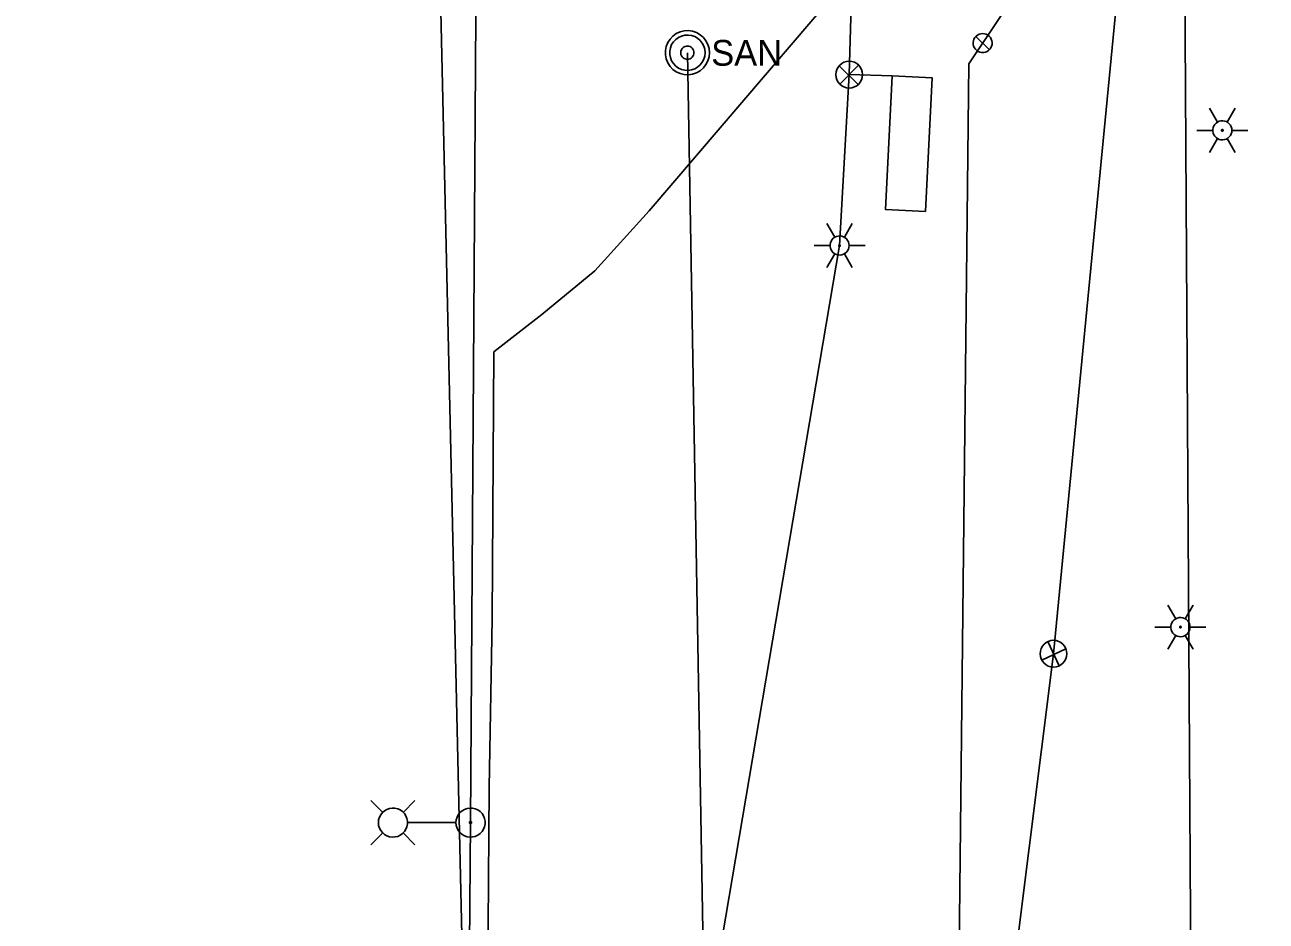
# Model space of a CAD drawing. Extents: x 596028 to 606371, y 330010 to 403088.
# Drawn here: x 604931.9 to 605117.4, y 332497.9 to 332631.8 of the extents above; entities that cross this region are included whole.
import ezdxf

# ---------------------------------------------------------------- set-up
doc = ezdxf.new("R2010")
doc.units = 0
for name, color, linetype in [('E_LTG', 7, 'Continuous'), ('E_LTG_CID', 7, 'Continuous'), ('E_SIG', 7, 'Continuous'), ('E_SIG_Conduit', 7, 'Continuous'), ('E_SIG_Loops', 7, 'Continuous'), ('E_UTL_G_UG', 7, 'Continuous'), ('E_UTL_SAN_MH', 7, 'Continuous'), ('E_UTL_SAN_UG', 7, 'Continuous'), ('E_UTL_SAN_UG_MMSD', 7, 'Continuous'), ('E_UTL_W', 7, 'Continuous'), ('E_UTL_W_UG', 7, 'Continuous')]:
    doc.layers.add(name, color=color, linetype=linetype)

# ---------------------------------------------------------------- blocks, each defined once
blk = doc.blocks.new('_U298')
at = {"layer": 'E_SIG'}
for p, q in [((0, 6.1), (0, -6.1)), ((-6.09, 0.4), (6.1, 0.4))]:
    blk.add_line(p, q, dxfattribs=at)
blk.add_circle((0, 0.01), 6.1, dxfattribs=at)
blk = doc.blocks.new('_U313')
at = {"layer": 'E_SIG'}
for p, q in [((0, 6.1), (0, -6.1)), ((-6.09, 0.4), (6.1, 0.4))]:
    blk.add_line(p, q, dxfattribs=at)
blk.add_circle((0, 0.01), 6.1, dxfattribs=at)

msp = doc.modelspace()

# ---------------------------------------------------------------- linework, layer by layer
at = {"layer": 'E_LTG'}
for points in [[(605110.17, 332617.24), (605108.98, 332619.3)], [(605111.6, 332617.24), (605112.79, 332619.3)], [(605107.08, 332616), (605109.46, 332616)], [(605112.32, 332616), (605112.29, 332616.27), (605112.21, 332616.53), (605112.09, 332616.77), (605111.92, 332616.99), (605111.72, 332617.17), (605111.48, 332617.3), (605111.22, 332617.39), (605110.96, 332617.43), (605110.68, 332617.42), (605110.42, 332617.35), (605110.17, 332617.24), (605109.95, 332617.08), (605109.76, 332616.89), (605109.62, 332616.66), (605109.52, 332616.4), (605109.47, 332616.14), (605109.47, 332615.87), (605109.52, 332615.6), (605109.62, 332615.35), (605109.76, 332615.12), (605109.95, 332614.92), (605110.17, 332614.76), (605110.42, 332614.65), (605110.68, 332614.59), (605110.96, 332614.57), (605111.22, 332614.61), (605111.48, 332614.7), (605111.72, 332614.84), (605111.92, 332615.02), (605112.09, 332615.23), (605112.21, 332615.47), (605112.29, 332615.73), (605112.32, 332616)], [(605112.32, 332616), (605112.29, 332616.27), (605112.21, 332616.53), (605112.09, 332616.77), (605111.92, 332616.99), (605111.72, 332617.17), (605111.48, 332617.3), (605111.22, 332617.39), (605110.96, 332617.43), (605110.68, 332617.42), (605110.42, 332617.35), (605110.17, 332617.24), (605109.95, 332617.08), (605109.76, 332616.89), (605109.62, 332616.66), (605109.52, 332616.4), (605109.47, 332616.14), (605109.47, 332615.87), (605109.52, 332615.6), (605109.62, 332615.35), (605109.76, 332615.12), (605109.95, 332614.92), (605110.17, 332614.76), (605110.42, 332614.65), (605110.68, 332614.59), (605110.96, 332614.57), (605111.22, 332614.61), (605111.48, 332614.7), (605111.72, 332614.84), (605111.92, 332615.02), (605112.09, 332615.23), (605112.21, 332615.47), (605112.29, 332615.73), (605112.32, 332616)], [(605112.32, 332616), (605112.29, 332616.27), (605112.21, 332616.53), (605112.09, 332616.77), (605111.92, 332616.99), (605111.72, 332617.17), (605111.48, 332617.3), (605111.22, 332617.39), (605110.96, 332617.43), (605110.68, 332617.42), (605110.42, 332617.35), (605110.17, 332617.24), (605109.95, 332617.08), (605109.76, 332616.89), (605109.62, 332616.66), (605109.52, 332616.4), (605109.47, 332616.14), (605109.47, 332615.87), (605109.52, 332615.6), (605109.62, 332615.35), (605109.76, 332615.12), (605109.95, 332614.92), (605110.17, 332614.76), (605110.42, 332614.65), (605110.68, 332614.59), (605110.96, 332614.57), (605111.22, 332614.61), (605111.48, 332614.7), (605111.72, 332614.84), (605111.92, 332615.02), (605112.09, 332615.23), (605112.21, 332615.47), (605112.29, 332615.73), (605112.32, 332616)], [(605111.01, 332616), (605111, 332616.02), (605111, 332616.05), (605110.99, 332616.07), (605110.97, 332616.08), (605110.96, 332616.1), (605110.94, 332616.11), (605110.92, 332616.12), (605110.89, 332616.12), (605110.87, 332616.12), (605110.85, 332616.11), (605110.83, 332616.11), (605110.81, 332616.09), (605110.79, 332616.08), (605110.78, 332616.06), (605110.77, 332616.04), (605110.77, 332616.01), (605110.77, 332615.99), (605110.77, 332615.97), (605110.78, 332615.95), (605110.79, 332615.93), (605110.81, 332615.91), (605110.83, 332615.9), (605110.85, 332615.89), (605110.87, 332615.88), (605110.89, 332615.88), (605110.92, 332615.89), (605110.94, 332615.89), (605110.96, 332615.9), (605110.97, 332615.92), (605110.99, 332615.94), (605111, 332615.96), (605111, 332615.98), (605111.01, 332616)], [(605112.32, 332616), (605114.7, 332616)], [(605108.98, 332612.7), (605110.17, 332614.76)], [(605112.79, 332612.7), (605111.6, 332614.76)], [(605052.94, 332600.03), (605051.75, 332602.09)], [(605054.37, 332600.03), (605055.56, 332602.09)], [(605055.09, 332598.79), (605055.06, 332599.06), (605054.98, 332599.32), (605054.86, 332599.56), (605054.69, 332599.78), (605054.49, 332599.95), (605054.25, 332600.09), (605053.99, 332600.18), (605053.73, 332600.22), (605053.45, 332600.2), (605053.19, 332600.14), (605052.94, 332600.03), (605052.72, 332599.87), (605052.53, 332599.67), (605052.39, 332599.44), (605052.29, 332599.19), (605052.23, 332598.93), (605052.23, 332598.65), (605052.29, 332598.39), (605052.39, 332598.13), (605052.53, 332597.91), (605052.72, 332597.71), (605052.94, 332597.55), (605053.19, 332597.44), (605053.45, 332597.38), (605053.73, 332597.36), (605053.99, 332597.4), (605054.25, 332597.49), (605054.49, 332597.63), (605054.69, 332597.8), (605054.86, 332598.02), (605054.98, 332598.26), (605055.06, 332598.52), (605055.09, 332598.79)], [(605055.09, 332598.79), (605055.06, 332599.06), (605054.98, 332599.32), (605054.86, 332599.56), (605054.69, 332599.78), (605054.49, 332599.95), (605054.25, 332600.09), (605053.99, 332600.18), (605053.73, 332600.22), (605053.45, 332600.2), (605053.19, 332600.14), (605052.94, 332600.03), (605052.72, 332599.87), (605052.53, 332599.67), (605052.39, 332599.44), (605052.29, 332599.19), (605052.23, 332598.93), (605052.23, 332598.65), (605052.29, 332598.39), (605052.39, 332598.13), (605052.53, 332597.91), (605052.72, 332597.71), (605052.94, 332597.55), (605053.19, 332597.44), (605053.45, 332597.38), (605053.73, 332597.36), (605053.99, 332597.4), (605054.25, 332597.49), (605054.49, 332597.63), (605054.69, 332597.8), (605054.86, 332598.02), (605054.98, 332598.26), (605055.06, 332598.52), (605055.09, 332598.79)], [(605055.09, 332598.79), (605055.06, 332599.06), (605054.98, 332599.32), (605054.86, 332599.56), (605054.69, 332599.78), (605054.49, 332599.95), (605054.25, 332600.09), (605053.99, 332600.18), (605053.73, 332600.22), (605053.45, 332600.2), (605053.19, 332600.14), (605052.94, 332600.03), (605052.72, 332599.87), (605052.53, 332599.67), (605052.39, 332599.44), (605052.29, 332599.19), (605052.23, 332598.93), (605052.23, 332598.65), (605052.29, 332598.39), (605052.39, 332598.13), (605052.53, 332597.91), (605052.72, 332597.71), (605052.94, 332597.55), (605053.19, 332597.44), (605053.45, 332597.38), (605053.73, 332597.36), (605053.99, 332597.4), (605054.25, 332597.49), (605054.49, 332597.63), (605054.69, 332597.8), (605054.86, 332598.02), (605054.98, 332598.26), (605055.06, 332598.52), (605055.09, 332598.79)], [(605049.85, 332598.79), (605052.23, 332598.79)], [(605051.75, 332595.49), (605052.94, 332597.55)], [(605053.78, 332598.79), (605053.77, 332598.81), (605053.77, 332598.83), (605053.76, 332598.85), (605053.74, 332598.87), (605053.73, 332598.89), (605053.71, 332598.9), (605053.69, 332598.91), (605053.66, 332598.91), (605053.64, 332598.91), (605053.62, 332598.9), (605053.6, 332598.89), (605053.58, 332598.88), (605053.56, 332598.86), (605053.55, 332598.84), (605053.54, 332598.82), (605053.54, 332598.8), (605053.54, 332598.78), (605053.54, 332598.76), (605053.55, 332598.73), (605053.56, 332598.72), (605053.58, 332598.7), (605053.6, 332598.69), (605053.62, 332598.68), (605053.64, 332598.67), (605053.66, 332598.67), (605053.69, 332598.67), (605053.71, 332598.68), (605053.73, 332598.69), (605053.74, 332598.71), (605053.76, 332598.73), (605053.77, 332598.75), (605053.77, 332598.77), (605053.78, 332598.79)], [(605055.56, 332595.49), (605054.37, 332597.55)], [(605055.09, 332598.79), (605057.47, 332598.79)], [(605103.91, 332543.03), (605102.72, 332545.09)], [(605105.34, 332543.03), (605106.53, 332545.09)], [(605100.81, 332541.79), (605103.19, 332541.79)], [(605106.05, 332541.79), (605106.02, 332542.06), (605105.95, 332542.32), (605105.82, 332542.56), (605105.66, 332542.78), (605105.45, 332542.96), (605105.21, 332543.09), (605104.96, 332543.18), (605104.69, 332543.22), (605104.42, 332543.21), (605104.15, 332543.14), (605103.91, 332543.03), (605103.69, 332542.87), (605103.5, 332542.68), (605103.35, 332542.45), (605103.25, 332542.19), (605103.2, 332541.93), (605103.2, 332541.66), (605103.25, 332541.39), (605103.35, 332541.14), (605103.5, 332540.91), (605103.69, 332540.71), (605103.91, 332540.55), (605104.15, 332540.44), (605104.42, 332540.38), (605104.69, 332540.36), (605104.96, 332540.4), (605105.21, 332540.49), (605105.45, 332540.63), (605105.66, 332540.81), (605105.82, 332541.02), (605105.95, 332541.26), (605106.02, 332541.52), (605106.05, 332541.79)], [(605106.05, 332541.79), (605106.02, 332542.06), (605105.95, 332542.32), (605105.82, 332542.56), (605105.66, 332542.78), (605105.45, 332542.96), (605105.21, 332543.09), (605104.96, 332543.18), (605104.69, 332543.22), (605104.42, 332543.21), (605104.15, 332543.14), (605103.91, 332543.03), (605103.69, 332542.87), (605103.5, 332542.68), (605103.35, 332542.45), (605103.25, 332542.19), (605103.2, 332541.93), (605103.2, 332541.66), (605103.25, 332541.39), (605103.35, 332541.14), (605103.5, 332540.91), (605103.69, 332540.71), (605103.91, 332540.55), (605104.15, 332540.44), (605104.42, 332540.38), (605104.69, 332540.36), (605104.96, 332540.4), (605105.21, 332540.49), (605105.45, 332540.63), (605105.66, 332540.81), (605105.82, 332541.02), (605105.95, 332541.26), (605106.02, 332541.52), (605106.05, 332541.79)], [(605106.05, 332541.79), (605106.02, 332542.06), (605105.95, 332542.32), (605105.82, 332542.56), (605105.66, 332542.78), (605105.45, 332542.96), (605105.21, 332543.09), (605104.96, 332543.18), (605104.69, 332543.22), (605104.42, 332543.21), (605104.15, 332543.14), (605103.91, 332543.03), (605103.69, 332542.87), (605103.5, 332542.68), (605103.35, 332542.45), (605103.25, 332542.19), (605103.2, 332541.93), (605103.2, 332541.66), (605103.25, 332541.39), (605103.35, 332541.14), (605103.5, 332540.91), (605103.69, 332540.71), (605103.91, 332540.55), (605104.15, 332540.44), (605104.42, 332540.38), (605104.69, 332540.36), (605104.96, 332540.4), (605105.21, 332540.49), (605105.45, 332540.63), (605105.66, 332540.81), (605105.82, 332541.02), (605105.95, 332541.26), (605106.02, 332541.52), (605106.05, 332541.79)], [(605104.74, 332541.79), (605104.74, 332541.81), (605104.73, 332541.84), (605104.72, 332541.86), (605104.71, 332541.87), (605104.69, 332541.89), (605104.67, 332541.9), (605104.65, 332541.91), (605104.63, 332541.91), (605104.6, 332541.91), (605104.58, 332541.9), (605104.56, 332541.9), (605104.54, 332541.88), (605104.53, 332541.87), (605104.52, 332541.85), (605104.51, 332541.83), (605104.5, 332541.8), (605104.5, 332541.78), (605104.51, 332541.76), (605104.52, 332541.74), (605104.53, 332541.72), (605104.54, 332541.7), (605104.56, 332541.69), (605104.58, 332541.68), (605104.6, 332541.67), (605104.63, 332541.67), (605104.65, 332541.68), (605104.67, 332541.68), (605104.69, 332541.69), (605104.71, 332541.71), (605104.72, 332541.73), (605104.73, 332541.75), (605104.74, 332541.77), (605104.74, 332541.79)], [(605106.05, 332541.79), (605108.43, 332541.79)], [(605102.72, 332538.49), (605103.91, 332540.55)], [(605106.53, 332538.49), (605105.34, 332540.55)], [(604985.36, 332514.11), (604983.58, 332515.89)], [(604988.41, 332514.11), (604990.18, 332515.89)], [(604984.71, 332512.59), (604984.75, 332512.18), (604984.86, 332511.78), (604985.05, 332511.41), (604985.31, 332511.09), (604985.62, 332510.82), (604985.98, 332510.61), (604986.37, 332510.48), (604986.78, 332510.42), (604987.19, 332510.44), (604987.6, 332510.53), (604987.97, 332510.71), (604988.31, 332510.95), (604988.59, 332511.25), (604988.82, 332511.59), (604988.97, 332511.98), (604989.05, 332512.38), (604989.05, 332512.8), (604988.97, 332513.2), (604988.82, 332513.59), (604988.59, 332513.94), (604988.31, 332514.24), (604987.97, 332514.48), (604987.6, 332514.65), (604987.19, 332514.74), (604986.78, 332514.76), (604986.37, 332514.71), (604985.98, 332514.57), (604985.62, 332514.36), (604985.31, 332514.09), (604985.05, 332513.77), (604984.86, 332513.4), (604984.75, 332513), (604984.71, 332512.59)], [(604996.31, 332512.59), (604996.35, 332512.18), (604996.47, 332511.78), (604996.66, 332511.41), (604996.91, 332511.09), (604997.22, 332510.82), (604997.58, 332510.61), (604997.97, 332510.48), (604998.38, 332510.42), (604998.8, 332510.44), (604999.2, 332510.53), (604999.57, 332510.71), (604999.91, 332510.95), (605000.2, 332511.25), (605000.42, 332511.59), (605000.57, 332511.98), (605000.65, 332512.38), (605000.65, 332512.8), (605000.57, 332513.2), (605000.42, 332513.59), (605000.2, 332513.94), (604999.91, 332514.24), (604999.57, 332514.48), (604999.2, 332514.65), (604998.8, 332514.74), (604998.38, 332514.76), (604997.97, 332514.71), (604997.58, 332514.57), (604997.22, 332514.36), (604996.91, 332514.09), (604996.66, 332513.77), (604996.47, 332513.4), (604996.35, 332513), (604996.31, 332512.59)], [(604989.1, 332512.59), (604996.27, 332512.59)], [(604998.32, 332512.59), (604998.32, 332512.56), (604998.33, 332512.53), (604998.35, 332512.5), (604998.37, 332512.48), (604998.39, 332512.46), (604998.42, 332512.44), (604998.45, 332512.43), (604998.48, 332512.42), (604998.51, 332512.43), (604998.54, 332512.43), (604998.57, 332512.45), (604998.6, 332512.47), (604998.62, 332512.49), (604998.63, 332512.51), (604998.65, 332512.54), (604998.65, 332512.58), (604998.65, 332512.61), (604998.65, 332512.64), (604998.63, 332512.67), (604998.62, 332512.69), (604998.6, 332512.72), (604998.57, 332512.74), (604998.54, 332512.75), (604998.51, 332512.76), (604998.48, 332512.76), (604998.45, 332512.75), (604998.42, 332512.74), (604998.39, 332512.73), (604998.37, 332512.71), (604998.35, 332512.68), (604998.33, 332512.65), (604998.32, 332512.62), (604998.32, 332512.59)], [(604985.36, 332511.07), (604983.58, 332509.29)], [(604988.41, 332511.07), (604990.18, 332509.29)]]:
    msp.add_lwpolyline(points, dxfattribs=at)
at = {"layer": 'E_LTG_CID'}
for points in [[(604931.85, 331581.07), (604937.27, 331603.67), (604947.8, 331650.94), (604952, 331678.28), (604955.83, 331701.76), (604989.48, 331966.47), (604996.27, 332242.26), (604998.49, 332512.59), (605000.29, 332783.81), (605002.15, 332931.75), (605000.64, 332964.83), (605000.69, 332966.2), (605002.17, 333011.44), (605003.78, 333073.37), (605005.15, 333128.46), (605004.43, 333142.5)], [(605034.55, 332458.7), (605035.65, 332492.74), (605053.66, 332598.79), (605055.1, 332624.32)]]:
    msp.add_lwpolyline(points, dxfattribs=at)
at = {"layer": 'E_SIG_Conduit'}
for points in [[(605037.09, 332423.34), (605063.14, 332413.92), (605069.29, 332407.59), (605085.64, 332537.82), (605097.6, 332661.29)], [(605055.1, 332624.32), (605055.97, 332654.98), (605055.91, 332657.51)]]:
    msp.add_lwpolyline(points, dxfattribs=at)
at = {"layer": 'E_SIG_Loops'}
msp.add_line((605055.1, 332624.32), (605061.51, 332624.16), dxfattribs=at)
msp.add_lwpolyline([(605061.51, 332624.16), (605067.5, 332623.85), (605066.5, 332603.88), (605060.51, 332604.18), (605061.51, 332624.16)], dxfattribs=at)
at = {"layer": 'E_UTL_G_UG'}
for points in [[(605106.93, 332366.96), (605105.02, 332679.56)], [(604999.13, 332234.39), (604999.86, 332312.33), (605000.09, 332338.31), (605000.11, 332381.53), (605000.58, 332421.33), (605001.25, 332517.82), (605001.72, 332543.05), (605001.99, 332582.9), (605009.14, 332588.51), (605017.08, 332595.02), (605025.17, 332603.98), (605053.2, 332636.73), (605068.82, 332651.42), (605069.91, 332651.64), (605092.37, 332651), (605098.99, 332656), (605103.96, 332660.87), (605106.76, 332663.11), (605116.6, 332673.18), (605136.39, 332673.6), (605163.97, 332673.14), (605215.25, 332672.77), (605447.16, 332669.14)]]:
    msp.add_lwpolyline(points, dxfattribs=at)
at = {"layer": 'E_UTL_SAN_MH'}
for points in [[(605034.2, 332627.6), (605034.14, 332628.22), (605033.96, 332628.83), (605033.68, 332629.38), (605033.29, 332629.88), (605032.82, 332630.29), (605032.27, 332630.6), (605031.68, 332630.81), (605031.06, 332630.9), (605030.43, 332630.87), (605029.82, 332630.72), (605029.25, 332630.46), (605028.74, 332630.09), (605028.31, 332629.64), (605027.97, 332629.11), (605027.73, 332628.53), (605027.62, 332627.91), (605027.62, 332627.29), (605027.73, 332626.67), (605027.97, 332626.09), (605028.31, 332625.56), (605028.74, 332625.1), (605029.25, 332624.74), (605029.82, 332624.48), (605030.43, 332624.33), (605031.06, 332624.3), (605031.68, 332624.39), (605032.27, 332624.6), (605032.82, 332624.91), (605033.29, 332625.32), (605033.68, 332625.81), (605033.96, 332626.37), (605034.14, 332626.97), (605034.2, 332627.6)], [(605033.54, 332627.6), (605033.49, 332628.1), (605033.35, 332628.58), (605033.12, 332629.03), (605032.81, 332629.42), (605032.43, 332629.75), (605032, 332630), (605031.52, 332630.16), (605031.03, 332630.24), (605030.53, 332630.21), (605030.04, 332630.09), (605029.58, 332629.89), (605029.17, 332629.59), (605028.83, 332629.23), (605028.55, 332628.81), (605028.37, 332628.34), (605028.27, 332627.85), (605028.27, 332627.35), (605028.37, 332626.86), (605028.55, 332626.39), (605028.83, 332625.97), (605029.17, 332625.6), (605029.58, 332625.31), (605030.04, 332625.1), (605030.53, 332624.99), (605031.03, 332624.96), (605031.52, 332625.03), (605032, 332625.2), (605032.43, 332625.45), (605032.81, 332625.78), (605033.12, 332626.17), (605033.35, 332626.62), (605033.49, 332627.1), (605033.54, 332627.6)], [(605031.89, 332627.6), (605031.87, 332627.79), (605031.82, 332627.97), (605031.73, 332628.13), (605031.62, 332628.28), (605031.48, 332628.41), (605031.31, 332628.5), (605031.13, 332628.56), (605030.95, 332628.59), (605030.76, 332628.58), (605030.58, 332628.53), (605030.41, 332628.46), (605030.25, 332628.35), (605030.12, 332628.21), (605030.02, 332628.05), (605029.95, 332627.88), (605029.92, 332627.69), (605029.92, 332627.5), (605029.95, 332627.32), (605030.02, 332627.15), (605030.12, 332626.99), (605030.25, 332626.85), (605030.41, 332626.74), (605030.58, 332626.66), (605030.76, 332626.62), (605030.95, 332626.61), (605031.13, 332626.64), (605031.31, 332626.7), (605031.48, 332626.79), (605031.62, 332626.92), (605031.73, 332627.06), (605031.82, 332627.23), (605031.87, 332627.41), (605031.89, 332627.6)]]:
    msp.add_lwpolyline(points, dxfattribs=at)
at = {"layer": 'E_UTL_SAN_UG'}
msp.add_line((605035.68, 332357.68), (605030.9, 332627.6), dxfattribs=at)
at = {"layer": 'E_UTL_SAN_UG_MMSD'}
msp.add_line((605001.66, 332297.25), (604992.09, 332721.29), dxfattribs=at)
at = {"layer": 'E_UTL_W'}
for points in [[(605075.05, 332630.46), (605074.78, 332630.43), (605074.52, 332630.36), (605074.27, 332630.23), (605074.06, 332630.06), (605073.88, 332629.86), (605073.75, 332629.63), (605073.66, 332629.37), (605073.62, 332629.1), (605073.63, 332628.83), (605073.7, 332628.57), (605073.81, 332628.32), (605073.97, 332628.1), (605074.16, 332627.91), (605074.39, 332627.77), (605074.64, 332627.66), (605074.91, 332627.61), (605075.18, 332627.61), (605075.45, 332627.66), (605075.7, 332627.77), (605075.93, 332627.91), (605076.12, 332628.1), (605076.28, 332628.32), (605076.39, 332628.57), (605076.46, 332628.83), (605076.47, 332629.1), (605076.43, 332629.37), (605076.34, 332629.63), (605076.21, 332629.86), (605076.03, 332630.06), (605075.82, 332630.23), (605075.58, 332630.36), (605075.32, 332630.43), (605075.05, 332630.46)], [(605076.05, 332628.02), (605074.04, 332630.04)]]:
    msp.add_lwpolyline(points, dxfattribs=at)
at = {"layer": 'E_UTL_W_UG'}
msp.add_line((605070.68, 332411.27), (605072.97, 332625.93), dxfattribs=at)
msp.add_lwpolyline([(605072.97, 332625.93), (605099.78, 332666.04)], dxfattribs=at)

# ---------------------------------------------------------------- block references
at = {"layer": 'E_SIG', "xscale": 0.3280833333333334, "yscale": 0.32808333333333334, "rotation": 135.46812996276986}
msp.add_blockref('_U298', (605055.1, 332624.32), dxfattribs=at)
at = {"layer": 'E_SIG_Conduit', "xscale": 0.3280833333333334, "yscale": 0.32808333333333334, "rotation": -155.07013962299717}
msp.add_blockref('_U313', (605085.64, 332537.82), dxfattribs=at)

# ---------------------------------------------------------------- texts
at = {"layer": 'E_UTL_SAN_MH'}
msp.add_text('SAN', height=3.849, dxfattribs=at).set_placement((605034.47, 332625.65))

doc.saveas('drawing.dxf')
